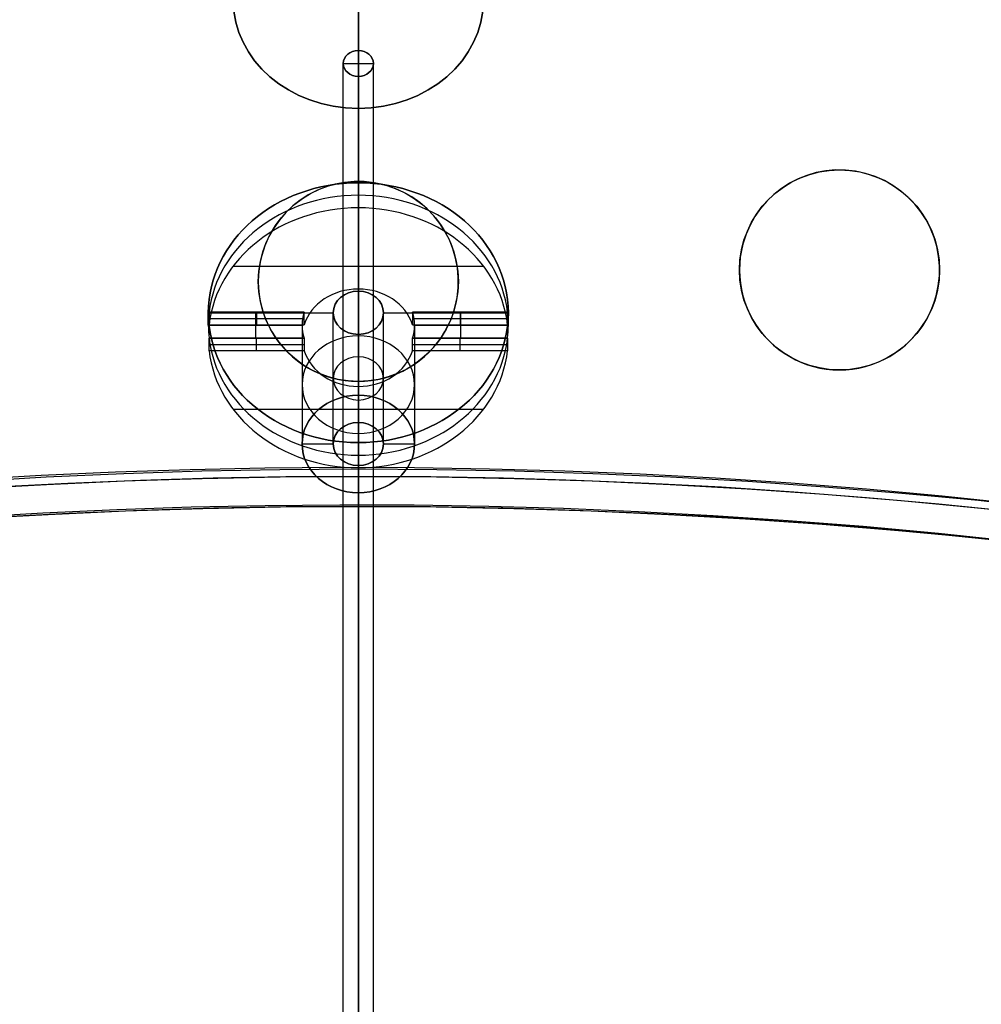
# Model space of a CAD drawing. Header units: millimetres. Extents: x -83 to 676, y -83 to 676.
# Tile 609 of 656: x 283 to 321, y 518 to 557. Entities that reach past the tile are written whole.
import ezdxf

# ---------------------------------------------------------------- set-up
doc = ezdxf.new("R2010")
doc.units = ezdxf.units.MM
doc.header["$MEASUREMENT"] = 0
doc.layers.add('IGES level 0', color=7, linetype='Continuous', true_color=0xff7878)

msp = doc.modelspace()

# ---------------------------------------------------------------- linework, layer by layer
at = {"layer": 'IGES level 0', "color": 32, "true_color": 0xba6600}
for p, q in [((296.5, 564.42, 68.571), (296.5, 553.42, 87.623)), ((296.5, 553.42, 87.623), (296.5, 564.42, 68.571)), ((296.5, 553.42, 87.623), (296.5, 562.08, 92.623))]:
    msp.add_line(p, q, dxfattribs=at)
at = {"layer": 'IGES level 0', "color": 254, "true_color": 0xcad1ee}
for p, q in [((296.5, 339.02, 470.176), (296.5, 555.739, 94.806)), ((296.5, 554.7, 94.206), (296.5, 555.739, 94.806)), ((296.5, 555.739, 94.806), (296.5, 339.02, 470.176)), ((295.9, 338.5, 469.876), (295.9, 555.22, 94.506)), ((295.9, 555.22, 94.506), (297.1, 555.22, 94.506)), ((297.1, 338.5, 469.876), (297.1, 555.22, 94.506)), ((296.5, 554.7, 94.206), (296.5, 337.98, 469.576)), ((296.5, 337.98, 469.576), (296.5, 554.7, 94.206)), ((316.778, 550.825, 45.8), (316.778, 550.825, 47)), ((296.5, 546.116, 112.274), (296.5, 550.446, 114.774)), ((296.5, 549.446, 116.506), (296.5, 550.446, 114.774)), ((296.5, 550.446, 114.774), (296.5, 549.446, 116.506)), ((297.535, 550.364), (297.535, 550.364, -1.2)), ((296.5, 549.446, 116.506), (296.5, 546.199, 114.631)), ((311.879, 547.996, 45.8), (311.879, 547.996, 47)), ((311.879, 547.996, 47), (311.879, 547.996, 45.8)), ((292.636, 547.535, -1.2), (292.636, 547.535)), ((292.636, 547.535), (292.636, 547.535, -1.2)), ((291.489, 547.108, 115.156), (301.511, 547.108, 115.156)), ((296.5, 541.949, 121.992), (296.5, 546.199, 114.631)), ((296.5, 546.199, 114.631), (296.5, 541.949, 121.992)), ((296.5, 546.116, 112.274), (296.5, 540.866, 121.367)), ((296.5, 540.866, 121.367), (296.5, 546.116, 112.274)), ((319.606, 545.926, 47), (319.606, 545.926, 45.8)), ((319.606, 545.926, 45.8), (319.606, 545.926, 47)), ((300.364, 545.465), (300.364, 545.465, -1.2)), ((300.364, 545.465, -1.2), (300.364, 545.465)), ((290.5, 545.25, 111.774), (295.5, 545.25, 111.774)), ((290.5, 544.75, 112.64), (290.5, 545.25, 111.774)), ((290.53, 545.27, 112.94), (290.53, 544.77, 113.806)), ((294.331, 545.27, 112.94), (290.53, 545.27, 112.94)), ((290.53, 545.27, 112.94), (290.53, 544.77, 113.806)), ((290.53, 545.27, 112.94), (294.331, 545.27, 112.94)), ((290.53, 545.02, 113.373), (294.331, 545.02, 113.373)), ((292.401, 544.23, 112.34), (292.401, 545.27, 112.94)), ((292.431, 545.27, 112.94), (292.431, 544.77, 113.806)), ((294.331, 544.77, 113.806), (294.331, 545.27, 112.94)), ((294.331, 544.77, 113.806), (294.331, 545.27, 112.94)), ((295.5, 540, 120.867), (295.5, 545.25, 111.774)), ((297.5, 545.25, 111.774), (302.5, 545.25, 111.774)), ((297.5, 540, 120.867), (297.5, 545.25, 111.774)), ((298.669, 545.27, 112.94), (298.669, 544.77, 113.806)), ((302.47, 545.27, 112.94), (298.669, 545.27, 112.94)), ((298.669, 545.27, 112.94), (302.47, 545.27, 112.94)), ((298.669, 545.27, 112.94), (298.669, 544.77, 113.806)), ((298.669, 545.02, 113.373), (302.47, 545.02, 113.373)), ((300.569, 545.27, 112.94), (300.569, 544.77, 113.806)), ((300.599, 544.23, 112.34), (300.599, 545.27, 112.94)), ((302.47, 544.77, 113.806), (302.47, 545.27, 112.94)), ((302.47, 544.77, 113.806), (302.47, 545.27, 112.94)), ((302.5, 544.75, 112.64), (302.5, 545.25, 111.774)), ((290.5, 544.75, 112.64), (294.25, 544.75, 112.64)), ((290.53, 544.77, 113.806), (294.331, 544.77, 113.806)), ((290.53, 544.77, 113.806), (294.331, 544.77, 113.806)), ((294.25, 544.75, 112.64), (294.25, 540, 120.867)), ((298.669, 544.77, 113.806), (302.47, 544.77, 113.806)), ((298.669, 544.77, 113.806), (302.47, 544.77, 113.806)), ((298.75, 544.75, 112.64), (302.5, 544.75, 112.64)), ((298.75, 544.75, 112.64), (298.75, 540, 120.867)), ((290.53, 543.73, 113.206), (290.53, 544.23, 112.34)), ((290.53, 543.73, 113.206), (290.53, 544.23, 112.34)), ((290.53, 544.23, 112.34), (294.331, 544.23, 112.34)), ((294.331, 544.23, 112.34), (290.53, 544.23, 112.34)), ((292.431, 543.73, 113.206), (292.431, 544.23, 112.34)), ((294.331, 544.23, 112.34), (294.331, 543.73, 113.206)), ((294.331, 544.23, 112.34), (294.331, 543.73, 113.206)), ((296.5, 540.054, 108.774), (296.5, 544.384, 111.274)), ((296.5, 539.134, 120.367), (296.5, 544.384, 111.274)), ((296.5, 544.384, 111.274), (296.5, 539.134, 120.367)), ((298.669, 543.73, 113.206), (298.669, 544.23, 112.34)), ((298.669, 544.23, 112.34), (302.47, 544.23, 112.34)), ((302.47, 544.23, 112.34), (298.669, 544.23, 112.34)), ((298.669, 543.73, 113.206), (298.669, 544.23, 112.34)), ((300.569, 543.73, 113.206), (300.569, 544.23, 112.34)), ((302.47, 544.23, 112.34), (302.47, 543.73, 113.206)), ((302.47, 544.23, 112.34), (302.47, 543.73, 113.206)), ((290.53, 543.98, 112.773), (294.331, 543.98, 112.773)), ((298.669, 543.98, 112.773), (302.47, 543.98, 112.773)), ((294.331, 543.73, 113.206), (290.53, 543.73, 113.206)), ((294.331, 543.73, 113.206), (290.53, 543.73, 113.206)), ((302.47, 543.73, 113.206), (298.669, 543.73, 113.206)), ((302.47, 543.73, 113.206), (298.669, 543.73, 113.206)), ((314.707, 543.097, 45.8), (314.707, 543.097, 47)), ((295.465, 542.636), (295.465, 542.636, -1.2)), ((296.5, 542.301, 112.381), (296.5, 539.054, 110.506)), ((296.5, 542.301, 112.381), (296.5, 538.051, 119.742)), ((296.5, 538.051, 119.742), (296.5, 542.301, 112.381)), ((296.5, 540.866, 121.367), (296.5, 541.949, 121.992)), ((291.489, 541.392, 111.856), (301.511, 541.392, 111.856)), ((294.25, 540, 120.867), (295.5, 540, 120.867)), ((296.5, 540.054, 108.774), (296.5, 539.054, 110.506)), ((296.5, 539.054, 110.506), (296.5, 540.054, 108.774)), ((297.5, 540, 120.867), (298.75, 540, 120.867)), ((296.5, 538.051, 119.742), (296.5, 539.134, 120.367))]:
    msp.add_line(p, q, dxfattribs=at)
at = {"layer": 'IGES level 0', "color": 153, "true_color": 0x5393cf}
for centre, radius in [((296.5, 296.5), 296.5), ((296.5, 296.5, -1.2), 296.5), ((296.5, 546.5), 4), ((296.5, 546.5, -1.2), 4), ((296.5, 296.5), 241), ((296.5, 296.5, -1.2), 241)]:
    msp.add_circle(centre, radius, dxfattribs=at)
at = {"layer": 'IGES level 0'}
for centre, radius in [((296.5, 296.5, 47), 296.5), ((296.5, 296.5), 296.5), ((296.5, 296.5, 47), 295.3), ((296.5, 296.5), 295.3)]:
    msp.add_circle(centre, radius, dxfattribs=at)
at = {"layer": 'IGES level 0', "color": 124, "true_color": 0x1aa180}
for centre, radius in [((296.5, 296.5, 47), 295), ((296.5, 296.5, 45.8), 295), ((315.742, 546.961, 47), 4), ((315.742, 546.961, 45.8), 4), ((296.5, 296.5, 47), 242.5), ((296.5, 296.5, 45.8), 242.5)]:
    msp.add_circle(centre, radius, dxfattribs=at)
at = {"layer": 'IGES level 0', "color": 32, "true_color": 0xba6600, "extrusion": (1.94689e-14, -0.5, 0.866025)}
msp.add_circle((296.5, 528.087, -200.826), 5, dxfattribs=at)
at = {"layer": 'IGES level 0', "color": 254, "true_color": 0xcad1ee, "extrusion": (3.31563e-13, -0.5, 0.866025)}
msp.add_circle((296.5, 528.087, -195.766), 0.6, dxfattribs=at)
at = {"layer": 'IGES level 0', "color": 254, "true_color": 0xcad1ee, "extrusion": (2.66454e-15, -0.5, 0.866025)}
msp.add_circle((296.5, 528.087, -175.826), 6, dxfattribs=at)
at = {"layer": 'IGES level 0', "color": 254, "true_color": 0xcad1ee, "extrusion": (-5.68434e-14, -0.5, 0.866025)}
msp.add_circle((296.5, 528.087, -175.826), 1, dxfattribs=at)
at = {"layer": 'IGES level 0', "color": 254, "true_color": 0xcad1ee, "extrusion": (2.71936e-15, -0.5, 0.866025)}
msp.add_circle((296.5, 528.087, -165.326), 2.25, dxfattribs=at)
at = {"layer": 'IGES level 0', "color": 254, "true_color": 0xcad1ee, "extrusion": (1.6126e-14, -0.5, 0.866025)}
msp.add_circle((296.5, 528.087, -165.326), 1, dxfattribs=at)
at = {"layer": 'IGES level 0', "color": 31, "true_color": 0xffba87}
for centre, radius in [((296.5, 296.5), 242.2), ((296.5, 296.5, 47), 242.2), ((296.5, 296.5), 241), ((296.5, 296.5, 47), 241)]:
    msp.add_circle(centre, radius, dxfattribs=at)
at = {"layer": 'IGES level 0'}
for centre, radius in [((296.5, 296.5), 296.5), ((296.5, 296.5, 47), 296.5), ((296.5, 296.5, 23.5), 296.5), ((296.5, 296.5, 47), 295.3), ((296.5, 296.5), 295.3), ((296.5, 296.5, 23.5), 295.3)]:
    msp.add_arc(centre, radius, 45, 225, dxfattribs=at)
at = {"layer": 'IGES level 0', "color": 153, "true_color": 0x5393cf}
for centre, radius in [((296.5, 296.5, -1.2), 296.5), ((296.5, 296.5), 296.5), ((296.5, 296.5, -0.6), 296.5), ((296.5, 296.5, -1.2), 241), ((296.5, 296.5), 241), ((296.5, 296.5, -0.6), 241)]:
    msp.add_arc(centre, radius, 345, 165, dxfattribs=at)
at = {"layer": 'IGES level 0', "color": 124, "true_color": 0x1aa180}
for centre, radius in [((296.5, 296.5, 45.8), 295), ((296.5, 296.5, 47), 295), ((296.5, 296.5, 46.4), 295), ((296.5, 296.5, 45.8), 242.5), ((296.5, 296.5, 47), 242.5), ((296.5, 296.5, 46.4), 242.5)]:
    msp.add_arc(centre, radius, 345, 165, dxfattribs=at)
at = {"layer": 'IGES level 0', "color": 32, "true_color": 0xba6600, "extrusion": (1.94689e-14, -0.5, 0.866025)}
msp.add_arc((296.5, 528.087, -200.826), 5, 90, 270, dxfattribs=at)
at = {"layer": 'IGES level 0', "color": 32, "true_color": 0xba6600, "extrusion": (-1.94689e-14, -0.5, 0.866025)}
msp.add_arc((296.5, 528.087, -200.826), 5, 270, 90, dxfattribs=at)
at = {"layer": 'IGES level 0', "color": 254, "true_color": 0xcad1ee, "extrusion": (-2.20927e-13, -0.5, 0.866025)}
msp.add_arc((296.5, 528.087, -195.766), 0.6, 90, 270, dxfattribs=at)
at = {"layer": 'IGES level 0', "color": 254, "true_color": 0xcad1ee, "extrusion": (-2.07319e-13, -0.5, 0.866025)}
msp.add_arc((296.5, 528.087, -195.766), 0.6, 270, 90, dxfattribs=at)
at = {"layer": 'IGES level 0', "color": 254, "true_color": 0xcad1ee}
for centre, start, end in [((315.742, 546.961, 45.8), 345, 165), ((315.742, 546.961, 47), 345, 165), ((315.742, 546.961, 46.4), 345, 165), ((296.5, 546.5), 345, 165), ((296.5, 546.5, -1.2), 345, 165), ((296.5, 546.5, -0.6), 345, 165), ((315.742, 546.961, 45.8), 165, 345), ((315.742, 546.961, 47), 165, 345), ((315.742, 546.961, 46.4), 165, 345), ((296.5, 546.5), 165, 345), ((296.5, 546.5, -1.2), 165, 345), ((296.5, 546.5, -0.6), 165, 345)]:
    msp.add_arc(centre, 4, start, end, dxfattribs=at)
at = {"layer": 'IGES level 0', "color": 254, "true_color": 0xcad1ee, "extrusion": (1.15463e-14, -0.5, 0.866025)}
msp.add_arc((296.5, 528.087, -175.826), 6, 90, 270, dxfattribs=at)
at = {"layer": 'IGES level 0', "color": 254, "true_color": 0xcad1ee, "extrusion": (-2.07242e-15, -0.5, 0.866025)}
msp.add_arc((296.5, 528.087, -175.826), 6, 270, 90, dxfattribs=at)
at = {"layer": 'IGES level 0', "color": 254, "true_color": 0xcad1ee, "extrusion": (0, -0.5, 0.866025)}
for centre, radius, start, end in [((296.5, 528.087, -174.826), 6, 90, 174.2608), ((296.5, 528.087, -174.826), 6, 5.7392, 90), ((296.5, 528.087, -173.826), 2.25, 15.466, 164.534), ((296.5, 528.087, -174.826), 6, 174.2608, 185.7392), ((296.5, 528.087, -174.826), 6, 174.2608, 185.7392), ((296.5, 528.087, -174.826), 6, 185.7392, 270), ((296.5, 528.087, -170.076), 2.25, 90, 270), ((296.5, 528.087, -170.076), 2.25, 270, 90), ((296.5, 528.087, -174.826), 6, 270, 354.2608), ((296.5, 528.087, -173.826), 2.25, 195.466, 344.534), ((296.5, 528.087, -170.576), 1, 90, 270), ((296.5, 528.087, -170.576), 1, 270, 90)]:
    msp.add_arc(centre, radius, start, end, dxfattribs=at)
at = {"layer": 'IGES level 0', "color": 254, "true_color": 0xcad1ee, "extrusion": (9.10987e-15, -0.5, 0.866025)}
msp.add_arc((296.5, 528.087, -173.826), 6, 90, 174.2608, dxfattribs=at)
at = {"layer": 'IGES level 0', "color": 254, "true_color": 0xcad1ee, "extrusion": (-7.21523e-15, -0.5, 0.866025)}
msp.add_arc((296.5, 528.087, -173.826), 6, 5.7392, 174.2608, dxfattribs=at)
at = {"layer": 'IGES level 0', "color": 254, "true_color": 0xcad1ee, "extrusion": (1.1672e-14, -0.5, 0.866025)}
msp.add_arc((296.5, 528.087, -173.826), 6, 5.7392, 90, dxfattribs=at)
at = {"layer": 'IGES level 0', "color": 254, "true_color": 0xcad1ee, "extrusion": (5.68055e-14, -0.5, 0.866025)}
msp.add_arc((296.5, 528.087, -173.826), 2.25, 90, 164.534, dxfattribs=at)
at = {"layer": 'IGES level 0', "color": 254, "true_color": 0xcad1ee, "extrusion": (-5.1972e-14, -0.5, 0.866025)}
msp.add_arc((296.5, 528.087, -173.826), 2.25, 15.466, 90, dxfattribs=at)
at = {"layer": 'IGES level 0', "color": 254, "true_color": 0xcad1ee, "extrusion": (4.45199e-14, -0.5, 0.866025)}
msp.add_arc((296.5, 528.087, -175.826), 1, 90, 270, dxfattribs=at)
at = {"layer": 'IGES level 0', "color": 254, "true_color": 0xcad1ee, "extrusion": (1.23235e-14, -0.5, 0.866025)}
msp.add_arc((296.5, 528.087, -175.826), 1, 270, 90, dxfattribs=at)
at = {"layer": 'IGES level 0', "color": 254, "true_color": 0xcad1ee, "extrusion": (5.59255e-14, -0.5, 0.866025)}
msp.add_arc((296.5, 528.087, -174.826), 2.25, 164.534, 195.466, dxfattribs=at)
msp.add_arc((296.5, 528.087, -174.826), 2.25, 164.534, 195.466, dxfattribs=at)
at = {"layer": 'IGES level 0', "color": 254, "true_color": 0xcad1ee, "extrusion": (5.26892e-13, -0.5, 0.866025)}
msp.add_arc((296.5, 528.087, -174.826), 2.25, 344.534, 15.466, dxfattribs=at)
msp.add_arc((296.5, 528.087, -174.826), 2.25, 344.534, 15.466, dxfattribs=at)
at = {"layer": 'IGES level 0', "color": 254, "true_color": 0xcad1ee, "extrusion": (-2.96163e-12, -0.5, 0.866025)}
msp.add_arc((296.5, 528.087, -174.826), 6, 354.2608, 5.7392, dxfattribs=at)
msp.add_arc((296.5, 528.087, -174.826), 6, 354.2608, 5.7392, dxfattribs=at)
at = {"layer": 'IGES level 0', "color": 254, "true_color": 0xcad1ee, "extrusion": (-9.10987e-15, -0.5, 0.866025)}
msp.add_arc((296.5, 528.087, -173.826), 6, 185.7392, 270, dxfattribs=at)
at = {"layer": 'IGES level 0', "color": 254, "true_color": 0xcad1ee, "extrusion": (5.15373e-15, -0.5, 0.866025)}
msp.add_arc((296.5, 528.087, -173.826), 6, 185.7392, 354.2608, dxfattribs=at)
at = {"layer": 'IGES level 0', "color": 254, "true_color": 0xcad1ee, "extrusion": (9.22369e-15, -0.5, 0.866025)}
msp.add_arc((296.5, 528.087, -173.826), 2.25, 195.466, 270, dxfattribs=at)
at = {"layer": 'IGES level 0', "color": 254, "true_color": 0xcad1ee, "extrusion": (3.78703e-14, -0.5, 0.866025)}
msp.add_arc((296.5, 528.087, -173.826), 2.25, 270, 344.534, dxfattribs=at)
at = {"layer": 'IGES level 0', "color": 254, "true_color": 0xcad1ee, "extrusion": (2.27747e-15, -0.5, 0.866025)}
msp.add_arc((296.5, 528.087, -173.826), 6, 270, 354.2608, dxfattribs=at)
at = {"layer": 'IGES level 0', "color": 254, "true_color": 0xcad1ee, "extrusion": (1.80706e-14, -0.5, 0.866025)}
msp.add_arc((296.5, 528.087, -165.326), 2.25, 90, 270, dxfattribs=at)
at = {"layer": 'IGES level 0', "color": 254, "true_color": 0xcad1ee, "extrusion": (-1.80706e-14, -0.5, 0.866025)}
msp.add_arc((296.5, 528.087, -165.326), 2.25, 270, 90, dxfattribs=at)
at = {"layer": 'IGES level 0', "color": 254, "true_color": 0xcad1ee, "extrusion": (4.06897e-14, -0.5, 0.866025)}
msp.add_arc((296.5, 528.087, -165.326), 1, 90, 270, dxfattribs=at)
at = {"layer": 'IGES level 0', "color": 254, "true_color": 0xcad1ee, "extrusion": (-4.07452e-14, -0.5, 0.866025)}
msp.add_arc((296.5, 528.087, -165.326), 1, 270, 90, dxfattribs=at)
at = {"layer": 'IGES level 0', "color": 31, "true_color": 0xffba87}
for centre, radius in [((296.5, 296.5), 242.2), ((296.5, 296.5, 47), 242.2), ((296.5, 296.5, 23.5), 242.2), ((296.5, 296.5, 47), 241), ((296.5, 296.5), 241), ((296.5, 296.5, 23.5), 241)]:
    msp.add_arc(centre, radius, 315, 135, dxfattribs=at)

doc.saveas('drawing.dxf')
